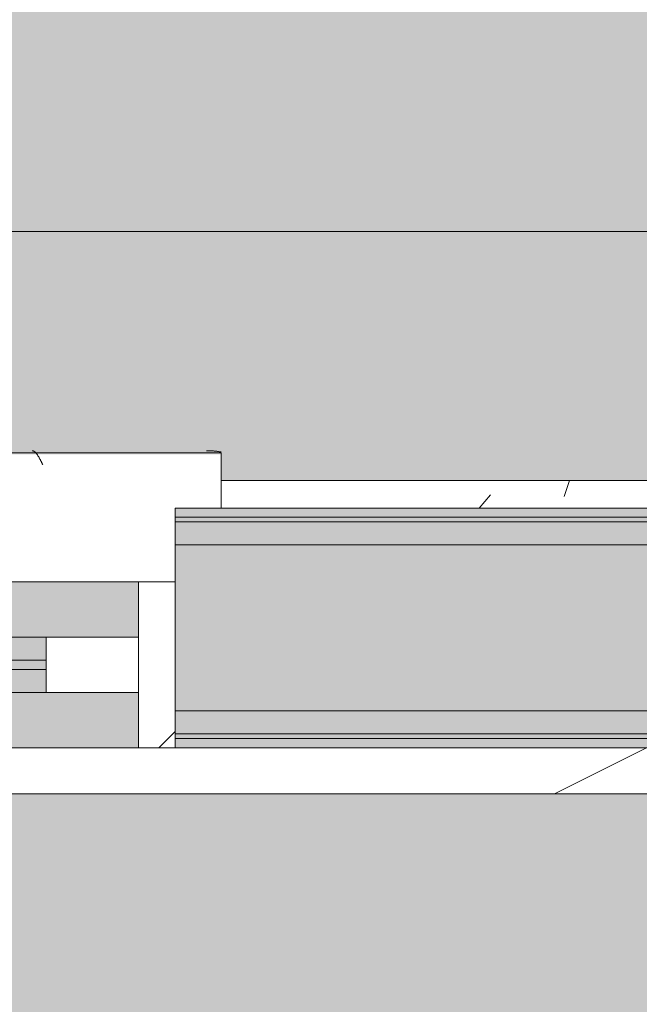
# Model space of a CAD drawing. Header units: millimetres. Extents: x 5980700 to 6194397, y -12939 to 2351883.
# Tile 272 of 587: x 6083283 to 6083620, y -2040 to -1506. Entities that reach past the tile are written whole.
import ezdxf

# ---------------------------------------------------------------- set-up
doc = ezdxf.new("R2010")
doc.units = ezdxf.units.MM
for name, color, linetype, lineweight in [('A-DOOR-FRAM', 31, 'Continuous', 18), ('A-DOOR-GLAZ', 31, 'Continuous', 9), ('A-FLOR', 192, 'Continuous', 18), ('A-FLOR-PATT', 8, 'Continuous', 18), ('A-GLAZ', 151, 'Continuous', 9), ('A-GLAZ-SILL', 1, 'Continuous', 9), ('A-WALL', 113, 'Continuous', 18), ('A-WALL-PATT', 111, 'Continuous', 25)]:
    doc.layers.add(name, color=color, linetype=linetype, lineweight=lineweight)
pattern_1 = [(49.99999999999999, (0, 0), (182.184668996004, -15.93908553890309), [19.05, -209.55]), (355, (0, 0), (-35.24242749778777, 191.0566080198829), [15.24, -167.64]), (100.451, (15.182, -1.328), (146.9425016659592, 175.1166878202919), [16.19, -178.09]), (46.184, (0, 50.8), (271.0788941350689, -42.04327417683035), [28.575, -314.325]), (96.636, (22.59, 47.297), (237.4025071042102, 247.4272132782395), [24.285, -267.135]), (351.184, (0, 50.8), (237.404605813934, 247.4251178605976), [22.86, -251.46]), (21, (25.4, 38.1), (151.6148798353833, -102.2655185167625), [19.05, -209.55]), (326, (25.4, 38.1), (61.80235996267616, 184.1877424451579), [15.24, -167.64]), (71.45100000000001, (38.035, 29.578), (213.4170626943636, 81.92136778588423), [16.19, -178.09]), (37.50000000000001, (0, 0), (3.08832282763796, 84.55507579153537), [8.382, -157.226, 8.382, -161.798, -168.275]), (37.50000000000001, (0, 0), (3.08832282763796, 84.55507579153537), [-335.788, 8.382, -159.893]), (7.499999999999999, (0, 0), (66.81943811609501, 100.1807470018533), [8.382, -88.646, 8.382, -153.416, -64.135]), (7.499999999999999, (0, 0), (66.81943811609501, 100.1807470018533), [-258.826, 8.382, -55.753]), (327.5, (-56.642, 0), (135.5904877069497, -5.7289126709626), [8.382, -55.118, 8.382, -189.738, -262.89]), (327.5, (-56.642, 0), (135.5904877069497, -5.7289126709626), [-261.62, 8.382, -254.508]), (317.5, (-82.042, 0), (148.1288864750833, 25.42676126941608), [8.382, -74.168, 8.382, -123.19, -186.69]), (317.5, (-82.042, 0), (148.1288864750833, 25.42676126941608), [-214.122, 8.382, -178.308])]

# ---------------------------------------------------------------- blocks, each defined once
blk = doc.blocks.new('FX-HRT-JANELA_CORRER-4FLS - 220x_120cm-2FLS-ALU-3_0cmFolha 3-4266826-PLANTA DE CAIMENTO DE PISOS - 1 PAV_')
at = {"layer": 'A-DOOR-FRAM', "lineweight": 5}
h = blk.add_hatch(dxfattribs=at)
h.set_pattern_fill('FP_169', color=256, style=0, pattern_type=2)
h.set_pattern_definition([(45, (9997.365, 1835.841), (-449.0128060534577, 449.0128060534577), []), (45, (10156.115, 1835.841), (0, 898.0256121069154), []), (45, (9838.615, 1835.841), (0, 898.0256121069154), [])])
h.paths.add_polyline_path([(-1080.000000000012, -64.9999999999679), (-1080.000000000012, 24.99999999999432), (-1100.00000000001, 24.99999999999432), (-1100.000000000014, -64.9999999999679)])
h.paths.add_polyline_path([(1079.999999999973, -64.99999999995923), (1099.999999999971, -64.99999999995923), (1099.999999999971, 24.99999999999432), (1079.999999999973, 24.99999999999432), (1079.999999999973, -60.00000000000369)])
h = blk.add_hatch(color=251, dxfattribs=at)
h.paths.add_polyline_path([(565.0000000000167, -35.00000000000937), (1030.000000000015, -35.00000000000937), (1030.000000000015, -22.50000000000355), (565.0000000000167, -22.50000000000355)])
h.paths.add_polyline_path([(773.4126853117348, -17.49999999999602), (1030.000000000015, -17.49999999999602), (1030.000000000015, -5.000000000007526), (565.0000000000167, -5.000000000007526), (565.0000000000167, -17.49999999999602)])
at = {"layer": 'A-DOOR-GLAZ', "lineweight": 5}
blk.add_hatch(color=255, dxfattribs=at).paths.add_polyline_path([(773.4126853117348, -22.50000000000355), (1030.000000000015, -22.50000000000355), (1030.000000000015, -17.49999999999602), (565.0000000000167, -17.49999999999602), (565.0000000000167, -22.50000000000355)])
at = {"layer": 'A-GLAZ', "lineweight": 5}
h = blk.add_hatch(color=251, dxfattribs=at)
h.paths.add_polyline_path([(-1080.000000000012, -64.9999999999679), (-564.9999999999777, -64.9999999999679), (-564.9999999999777, -35.00000000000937), (-1080.000000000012, -35.00000000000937), (-1080.000000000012, -63.81818181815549)])
h.paths.add_polyline_path([(565.0000000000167, -64.99999999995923), (1079.999999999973, -64.99999999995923), (1079.999999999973, -35.00000000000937), (565.0000000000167, -35.00000000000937)])
h.paths.add_polyline_path([(-515.0000000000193, -35.00000000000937), (514.9999999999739, -35.0000000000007), (515.0000000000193, -5.000000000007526), (1079.999999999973, -5.000000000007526), (1079.999999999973, 25.00000000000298), (-1080.000000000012, 24.99999999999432), (-1080.000000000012, -5.000000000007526), (-514.9999999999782, -5.000000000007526), (-515.0000000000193, -30.43181818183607)])
at = {"layer": 'A-DOOR-FRAM', "color": 90, "lineweight": 5}
for p, q in [((1030.000000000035, -5.000000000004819), (565.0000000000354, -5.000000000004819)), ((565.0000000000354, -35.00000000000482), (1030.000000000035, -35.00000000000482))]:
    blk.add_line(p, q, dxfattribs=at)
at = {"layer": 'A-DOOR-FRAM', "color": 250, "lineweight": 5}
for p, q in [((1030.000000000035, -5.000000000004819), (1030.000000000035, -35.00000000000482)), ((1080.000000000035, -5.000000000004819), (1030.000000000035, -5.000000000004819)), ((1080.000000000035, -35.00000000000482), (1080.000000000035, -5.000000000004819)), ((1030.000000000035, -35.00000000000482), (1080.000000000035, -35.00000000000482))]:
    blk.add_line(p, q, dxfattribs=at)
at = {"layer": 'A-DOOR-GLAZ', "color": 250, "lineweight": 5}
for p, q in [((1030.000000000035, -17.50000000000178), (565.0000000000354, -17.50000000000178)), ((1030.000000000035, -22.50000000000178), (1030.000000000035, -17.50000000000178)), ((565.0000000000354, -22.50000000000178), (1030.000000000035, -22.50000000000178))]:
    blk.add_line(p, q, dxfattribs=at)
at = {"layer": 'A-GLAZ', "color": 90, "lineweight": 5}
for p, q in [((1079.999999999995, 24.99999999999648), (-1080.000000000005, 24.99999999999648)), ((564.9999999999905, -65.00000000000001), (1079.999999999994, -65.00000000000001))]:
    blk.add_line(p, q, dxfattribs=at)
at = {"layer": 'A-GLAZ', "color": 130}
for p, q in [((1099.999999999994, 24.99999999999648), (1079.999999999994, 24.99999999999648)), ((1079.999999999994, 24.99999999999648), (1079.999999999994, -5.000000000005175)), ((1099.999999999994, -65.00000000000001), (1099.999999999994, 24.99999999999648)), ((1079.999999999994, -35.00000000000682), (1079.999999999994, -65.00000000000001)), ((1079.999999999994, -65.00000000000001), (1099.999999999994, -65.00000000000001))]:
    blk.add_line(p, q, dxfattribs=at)
blk = doc.blocks.new('FP_163-PLANTA DE CAIMENTO DE PISOS - 1 PAV_')
at = {"layer": 'A-GLAZ-SILL', "lineweight": 5}
for p, q in [((1117.263182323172, 96.15919385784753), (1116.911508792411, 96.16292691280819)), ((1022.50308878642, 96.1454815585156), (1022.371924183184, 96.15949751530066)), ((1022.634253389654, 96.12214060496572), (1022.50308878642, 96.1454815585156)), ((1022.76541799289, 96.08950309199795), (1022.634253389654, 96.12214060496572)), ((1022.896582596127, 96.0476087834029), (1022.76541799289, 96.08950309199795)), ((1023.027747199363, 95.996508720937), (1022.896582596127, 96.0476087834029)), ((1023.158911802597, 95.93626516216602), (1023.027747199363, 95.996508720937)), ((1023.290076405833, 95.86695150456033), (1023.158911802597, 95.93626516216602)), ((1023.421241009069, 95.78865219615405), (1023.290076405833, 95.86695150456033)), ((1023.552405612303, 95.7014626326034), (1023.421241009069, 95.78865219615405)), ((1023.683570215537, 95.60548904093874), (1023.552405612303, 95.7014626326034)), ((1023.814734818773, 95.50084835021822), (1023.683570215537, 95.60548904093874)), ((1023.945899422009, 95.38766804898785), (1023.814734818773, 95.50084835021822)), ((1024.077064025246, 95.26608603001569), (1023.945899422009, 95.38766804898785)), ((1024.208228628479, 95.13625042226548), (1024.077064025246, 95.26608603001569)), ((1024.339393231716, 94.99831941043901), (1024.208228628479, 95.13625042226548)), ((1024.470557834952, 94.85246104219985), (1024.339393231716, 94.99831941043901)), ((1024.601722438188, 94.69885302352), (1024.470557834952, 94.85246104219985)), ((1024.732887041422, 94.53768250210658), (1024.601722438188, 94.69885302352)), ((1024.864051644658, 94.36914583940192), (1024.732887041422, 94.53768250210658)), ((1024.995216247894, 94.19344837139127), (1024.864051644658, 94.36914583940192)), ((1025.126380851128, 94.01080415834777), (1024.995216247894, 94.19344837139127)), ((1025.257545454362, 93.8214357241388), (1025.126380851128, 94.01080415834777)), ((1025.388710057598, 93.62557378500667), (1025.257545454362, 93.8214357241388)), ((1025.519874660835, 93.42345696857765), (1025.388710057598, 93.62557378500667)), ((1025.651039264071, 93.2153315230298), (1025.519874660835, 93.42345696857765)), ((1025.782203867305, 93.00145101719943), (1025.651039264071, 93.2153315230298)), ((1025.913368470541, 92.7820760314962), (1025.782203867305, 93.00145101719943)), ((1026.044533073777, 92.55747384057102), (1025.913368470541, 92.7820760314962)), ((1026.175697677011, 92.32791808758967), (1026.044533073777, 92.55747384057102)), ((1026.306862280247, 92.09368845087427), (1026.175697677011, 92.32791808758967)), ((1026.438026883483, 91.85507030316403), (1026.306862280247, 92.09368845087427)), ((1026.56919148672, 91.61235436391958), (1026.438026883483, 91.85507030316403)), ((1026.700356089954, 91.36583634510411), (1026.56919148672, 91.61235436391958)), ((1026.831520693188, 91.11581659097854), (1026.700356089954, 91.36583634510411)), ((1026.962685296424, 90.8625997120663), (1026.831520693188, 91.11581659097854)), ((1027.09384989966, 90.60649421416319), (1026.962685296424, 90.8625997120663)), ((1117.614855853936, 96.15297344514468), (1117.263182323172, 96.15919385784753)), ((1117.9665293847, 96.14426769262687), (1117.614855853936, 96.15297344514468)), ((1118.318202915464, 96.13307942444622), (1117.9665293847, 96.14426769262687)), ((1118.669876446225, 96.11941227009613), (1118.318202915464, 96.13307942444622)), ((1119.021549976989, 96.10327066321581), (1118.669876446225, 96.11941227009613)), ((1119.373223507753, 96.08465984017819), (1119.021549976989, 96.10327066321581)), ((1119.724897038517, 96.06358583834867), (1119.373223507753, 96.08465984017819)), ((1120.076570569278, 96.04005549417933), (1119.724897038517, 96.06358583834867)), ((1120.428244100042, 96.01407644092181), (1120.076570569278, 96.04005549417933)), ((1120.779917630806, 95.98565710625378), (1120.428244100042, 96.01407644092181)), ((1121.13159116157, 95.95480670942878), (1120.779917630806, 95.98565710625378)), ((1121.483264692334, 95.92153525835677), (1121.13159116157, 95.95480670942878)), ((1121.834938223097, 95.88585354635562), (1121.483264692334, 95.92153525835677)), ((1122.186611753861, 95.8477731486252), (1121.834938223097, 95.88585354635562)), ((1122.538285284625, 95.80730641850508), (1122.186611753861, 95.8477731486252)), ((1122.889958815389, 95.76446648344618), (1122.538285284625, 95.80730641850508)), ((1123.24163234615, 95.71926724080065), (1122.889958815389, 95.76446648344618)), ((1123.593305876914, 95.6717233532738), (1123.24163234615, 95.71926724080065)), ((1123.944979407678, 95.62185024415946), (1123.593305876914, 95.6717233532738)), ((1124.296652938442, 95.56966409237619), (1123.944979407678, 95.62185024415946)), ((1124.648326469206, 95.51518182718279), (1124.296652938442, 95.56966409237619)), ((1124.99999999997, 95.45842112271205), (1124.648326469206, 95.51518182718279)), ((1027.225014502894, 90.34781212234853), (1027.09384989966, 90.60649421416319)), ((1027.35617910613, 90.08686860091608), (1027.225014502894, 90.34781212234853)), ((1027.487343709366, 89.8239815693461), (1027.35617910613, 90.08686860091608)), ((1027.618508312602, 89.55947131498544), (1027.487343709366, 89.8239815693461)), ((1027.749672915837, 89.2936601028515), (1027.618508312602, 89.55947131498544)), ((1027.880837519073, 89.02687178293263), (1027.749672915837, 89.2936601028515)), ((1028.012002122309, 88.75943139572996), (1027.880837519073, 89.02687178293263)), ((1028.143166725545, 88.49166477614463), (1028.012002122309, 88.75943139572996))]:
    blk.add_line(p, q, dxfattribs=at)
at = {"layer": 'A-GLAZ-SILL', "color": 90, "lineweight": 5}
blk.add_line((1124.99999999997, 94.99999999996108), (-1125.000000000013, 94.99999999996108), dxfattribs=at)
blk = doc.blocks.new('CC_PEITORIL - PEITORIL-4266827-PLANTA DE CAIMENTO DE PISOS - 1 PAV_')
at = {"layer": 'A-GLAZ-SILL', "lineweight": 5}
h = blk.add_hatch(dxfattribs=at)
h.set_pattern_fill('FP_171', color=256, style=0, pattern_type=2)
h.set_pattern_definition([(0, (9997.365, 1835.841), (406.4, 101.6), [33.528, -271.272, 33.528, -271.272, -1625.6]), (0, (9997.365, 1835.841), (406.4, 101.6), [-609.6, 33.528, -576.072, 33.528, -271.272, -711.2]), (0, (9997.365, 1835.841), (406.4, 101.6), [-1524, 33.528, -169.672, 33.528, -474.472]), (120, (10149.765, 1886.641), (-291.1881810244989, 301.1527240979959), [33.52799999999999, -271.2719999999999, 33.52799999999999, -271.2719999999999, -1625.6]), (120, (10149.765, 1886.641), (-291.1881810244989, 301.1527240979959), [-609.5999999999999, 33.52799999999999, -576.0719999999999, 33.52799999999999, -271.2719999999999, -711.1999999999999]), (120, (10149.765, 1886.641), (-291.1881810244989, 301.1527240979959), [-1524, 33.52799999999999, -169.672, 33.52799999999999, -474.4719999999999]), (240, (10200.565, 2089.841), (-115.2118189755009, -402.7527240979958), [33.528, -271.272, 33.528, -1896.872]), (240, (10200.565, 2089.841), (-115.2118189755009, -402.7527240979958), [-338.328, -271.272, 33.528, -576.072, -1016]), (240, (10200.565, 2089.841), (-115.2118189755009, -402.7527240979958), [-1219.2, 33.528, -271.272, 33.528, -677.672]), (240, (10200.565, 2089.841), (-115.2118189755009, -402.7527240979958), [-1557.528, -169.672, 33.528, -474.472])])
h.paths.add_polyline_path([(1099.999999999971, 24.99999999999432), (1099.999999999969, 65.00000000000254), (1124.99999999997, 65.00000000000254), (1124.99999999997, 88.49166477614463), (-1125.000000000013, 88.49166477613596), (-1125.000000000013, 64.99999999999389), (-1100.000000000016, 64.99999999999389), (-1100.000000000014, 24.99999999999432), (1079.999999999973, 25.00000000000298)])
h = blk.add_hatch(dxfattribs=at)
h.set_pattern_fill('FP_172', color=256, style=0, pattern_type=2)
h.set_pattern_definition([(216.87, (10632.365, 3423.341), (4762.494328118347, 3175.008507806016), [793.75, -7143.75]), (206.565, (11584.865, 2947.091), (-1587.501456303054, -1587.499067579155), [1774.879, -1774.879]), (198.435, (11584.865, 2153.341), (-3174.997452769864, -1587.50290376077), [1004.024, -4016.092])])
h.paths.add_polyline_path([(1099.999999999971, 24.99999999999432), (1099.999999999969, 65.00000000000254), (1124.99999999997, 65.00000000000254), (1124.99999999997, 88.49166477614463), (-1125.000000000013, 88.49166477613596), (-1125.000000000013, 64.99999999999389), (-1100.000000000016, 64.99999999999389), (-1100.000000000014, 24.99999999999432), (1079.999999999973, 25.00000000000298)])
at = {"layer": 'A-GLAZ-SILL', "color": 90, "lineweight": 5}
for p, q in [((1124.999999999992, 94.99999999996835), (1124.999999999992, 88.49166477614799)), ((1124.999999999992, 65.00000000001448), (1124.999999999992, 88.49166477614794))]:
    blk.add_line(p, q, dxfattribs=at)
at = {"layer": 'A-GLAZ', "color": 90, "lineweight": 5}
blk.add_blockref('FP_163-PLANTA DE CAIMENTO DE PISOS - 1 PAV_', (0, 0), dxfattribs=at)
blk = doc.blocks.new('BE-PMSa-MOD-ARQ-CONEXAODOFUTURO-EX-000-R_rvt-2-PLANTA DE CAIMENTO DE PISOS - 1 PAV_')
at = {"layer": 'A-FLOR-PATT', "lineweight": 5}
h = blk.add_hatch(dxfattribs=at)
h.set_pattern_fill('FP_100', color=133, style=0, pattern_type=2)
h.set_pattern_definition(pattern_1)
h.paths.add_polyline_path([(-1916.114845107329, -8177.825683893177), (-1683.614845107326, -8177.825683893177), (-1683.614845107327, -1915.841005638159), (-3033.614845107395, -1915.841005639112), (-3033.614845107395, -1900.841005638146), (-3933.614845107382, -1900.841005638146), (-3933.614845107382, -2050.841005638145), (-1818.614845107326, -2050.841005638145), (-1818.614845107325, -8042.852683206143), (-4146.617820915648, -8042.852683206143), (-4146.617820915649, -4063.841794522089), (-3970.61666258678, -4063.841794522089), (-3970.61666258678, -3457.84179452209), (-4146.617820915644, -3457.84179452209), (-4146.617820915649, -2138.841794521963), (-3970.61666258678, -2138.841794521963), (-3970.61666258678, -2050.841005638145), (-3963.614845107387, -2050.841005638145), (-3963.614845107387, -1900.841005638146), (-3973.614845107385, -1900.841005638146), (-3973.614845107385, -1915.841005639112), (-4105.616662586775, -1915.841005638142), (-4105.616662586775, -2003.84179452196), (-4281.617820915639, -2003.84179452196), (-4281.617820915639, -3592.841794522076), (-4105.61666258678, -3592.841794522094), (-4105.61666258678, -3928.841794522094), (-4281.617820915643, -3928.841794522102), (-4281.615120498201, -8177.82568389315), (-1916.459753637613, -8177.825683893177)])
h.paths.add_polyline_path([(8258.385255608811, -8167.825683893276), (15620.8643440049, -8167.825683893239), (15620.86434400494, -1925.841005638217), (12311.88333741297, -1925.841005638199), (12311.88333741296, -2018.841794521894), (11955.88333741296, -2018.841794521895), (11955.88333741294, -1925.841005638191), (9541.385154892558, -1925.841005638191), (9541.385154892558, -1915.841005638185), (9491.385154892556, -1915.841005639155), (9491.385154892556, -1900.841005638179), (8591.38515489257, -1900.841005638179), (8591.38515489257, -2050.841005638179), (11830.88333741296, -2050.841005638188), (11830.88333741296, -2143.841794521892), (12436.88333741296, -2143.841794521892), (12436.88333741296, -2050.841005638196), (15495.86434400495, -2050.841005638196), (15495.86434400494, -8042.825683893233), (8383.385255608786, -8042.825683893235), (8383.385255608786, -4063.841794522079), (8559.379702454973, -4063.841794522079), (8559.379702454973, -3457.841794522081), (8383.385255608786, -3457.84179452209), (8383.385255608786, -2138.841794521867), (8559.379702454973, -2138.84179452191), (8559.379702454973, -2050.841005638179), (8561.385154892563, -2050.753085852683), (8561.385154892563, -1900.841005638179), (8551.38515489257, -1900.841005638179), (8551.38515489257, -1915.841005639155), (8501.385154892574, -1915.841005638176), (8501.385154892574, -1925.841005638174), (8434.379702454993, -1925.841005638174), (8434.379702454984, -2013.841794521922), (8258.385255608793, -2013.841794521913), (8258.385255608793, -3582.841794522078), (8434.379702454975, -3582.841794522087), (8434.379702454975, -3938.841794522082), (8258.385255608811, -3938.841794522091), (8258.385255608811, -8156.700611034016)])
h.paths.add_polyline_path([(19984.7546155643, -8167.825683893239), (20089.38682609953, -8167.825683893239), (20089.38682609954, -5194.841794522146), (19913.3833374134, -5194.841794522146), (19913.3833374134, -4838.841794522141), (20089.38682609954, -4838.841794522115), (20089.38682609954, -2013.84179452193), (19913.3833374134, -2013.841794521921), (19913.3833374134, -1657.841794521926), (20089.38682609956, -1657.841794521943), (20089.38682609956, 1166.158205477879), (19913.38333741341, 1166.158205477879), (19913.38333741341, 1522.158205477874), (20089.38682609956, 1522.158205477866), (20089.38682609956, 4296.158205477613), (19913.38333741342, 4296.15820547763), (19913.3833374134, 4461.658994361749), (15971.88333741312, 4461.658994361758), (15971.88333741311, 4296.15820547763), (15800.86434400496, 4296.15820547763), (15800.86434400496, -605.8410056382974), (15790.86434400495, -605.8410056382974), (15790.86434400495, -655.841005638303), (15775.86434400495, -655.841005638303), (15775.86434400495, -1555.841005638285), (16091.88333741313, -1555.841005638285), (16091.88333741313, -1527.841794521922), (15925.86434400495, -1527.841794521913), (15925.86434400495, 4171.158205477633), (16096.88333741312, 4171.158205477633), (16097.48518693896, 4336.658994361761), (19788.38333741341, 4336.658994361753), (19788.38333741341, 4171.158205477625), (19964.38682609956, 4171.158205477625), (19964.38682609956, 1647.158205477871), (19788.38333741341, 1647.158205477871), (19788.38333741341, 1041.158205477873), (19964.38682609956, 1041.158205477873), (19964.38682609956, -1532.84179452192), (19788.38333741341, -1532.84179452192), (19788.38333741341, -2138.841794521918), (19964.38682609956, -2138.841794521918), (19964.38682609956, -4713.841794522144), (19788.3833374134, -4713.841794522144), (19788.3833374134, -5319.841794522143), (19964.38682609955, -5319.841794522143), (19964.38682609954, -8042.82568389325), (15925.86434400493, -8042.825683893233), (15925.86434400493, -2143.841794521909), (16091.88333741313, -2143.841794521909), (16091.88333741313, -1585.841005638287), (15775.86434400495, -1585.841005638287), (15775.86434400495, -1595.841005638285), (15790.86434400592, -1595.841005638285), (15790.86434400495, -1652.84179452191), (15966.88333741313, -1653.220801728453), (15966.88333741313, -2018.84179452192), (15800.86434400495, -2018.841794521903), (15800.86434400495, -8167.825683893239), (19925.14432074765, -8167.825683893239)])
h.paths.add_polyline_path([(-5690.728343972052, -8167.825683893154), (-4451.617820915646, -8167.825683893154), (-4451.617820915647, -1925.841005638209), (-4506.114845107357, -1925.84100563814), (-4506.114845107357, -1915.841005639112), (-4536.11484510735, -1915.841005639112), (-4536.11484510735, -1900.841005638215), (-4546.114845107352, -1900.841005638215), (-4546.114845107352, -2740.841005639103), (-4536.114845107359, -2740.841005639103), (-4536.114845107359, -2751.8410056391), (-4516.109778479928, -2751.8410056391), (-4516.109778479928, -2640.8410056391), (-4497.109778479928, -2640.8410056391), (-4497.109778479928, -2770.841005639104), (-4536.114845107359, -2770.841005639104), (-4536.114845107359, -2780.841005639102), (-4546.114845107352, -2780.841005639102), (-4546.114845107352, -2820.841005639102), (-4576.114845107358, -2820.841005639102), (-4576.617820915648, -8042.852683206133), (-11628.61484510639, -8042.852683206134), (-11628.6148451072, -2138.841794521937), (-11585.61666258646, -2138.841794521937), (-11585.61666258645, -2050.841005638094), (-8474.116662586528, -2050.841005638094), (-8474.116662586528, -2138.841794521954), (-7858.116662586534, -2138.841794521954), (-7858.116662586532, -2050.841005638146), (-4576.617820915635, -2050.841005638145), (-4576.617820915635, -1900.841005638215), (-5476.114845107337, -1900.841005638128), (-5476.114845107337, -1915.841005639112), (-5528.614845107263, -1915.841005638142), (-5528.614845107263, -1925.841005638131), (-7983.116662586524, -1925.841005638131), (-7983.116662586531, -2013.841794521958), (-8324.11666258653, -2013.841794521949), (-8324.11666258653, -2003.841794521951), (-8339.116662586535, -2003.84179452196), (-8339.116662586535, -1925.841005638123), (-11720.61666258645, -1925.841005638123), (-11720.61666258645, -2003.841794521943), (-11753.61484510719, -2003.841794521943), (-11753.61034441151, -8167.825683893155), (-5985.163661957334, -8167.825683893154)])
h.paths.add_polyline_path([(-15701.5291554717, -8167.825683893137), (-11933.6148451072, -8167.825683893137), (-11933.6148451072, -2013.841794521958), (-12076.61666258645, -2013.841794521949), (-12076.61666258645, -1657.841794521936), (-11923.61484510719, -1657.841794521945), (-11923.61484510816, -1515.8410056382), (-11908.61484510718, -1515.8410056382), (-11908.61484510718, -1505.841005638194), (-12058.61484510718, -1505.841005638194), (-12058.61484510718, -1532.841794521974), (-12201.61666258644, -1532.841794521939), (-12201.61666258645, -2138.841794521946), (-12058.61484510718, -2138.841794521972), (-12058.61484510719, -8042.851795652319), (-16321.61588608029, -8042.826571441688), (-16321.61588608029, -5319.841794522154), (-16145.61666258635, -5319.841794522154), (-16145.61666258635, -4713.841794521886), (-16321.61588608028, -4713.681888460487), (-16321.61588608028, -2138.84179452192), (-16145.61666258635, -2138.841794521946), (-16145.61666258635, -1532.841794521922), (-16321.61588608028, -1532.841794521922), (-16321.61588608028, 1041.158205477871), (-16145.61666258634, 1041.158205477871), (-16145.61666258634, 1647.158205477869), (-16321.61588608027, 1647.158205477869), (-16321.61588608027, 4171.158205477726), (-16145.61666258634, 4171.158205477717), (-16145.61666258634, 4336.658994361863), (-12201.61666258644, 4336.658994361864), (-12201.61666258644, 4171.158205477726), (-12058.61484510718, 4171.158205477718), (-12058.61484510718, -1475.841005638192), (-11908.61484510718, -1475.841005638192), (-11908.61484510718, -575.8410056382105), (-11923.61484510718, -575.8410056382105), (-11923.61484510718, -525.8410056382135), (-11933.61484510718, -525.8410056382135), (-11933.61484510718, 4296.158205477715), (-12076.61666258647, 4296.158205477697), (-12076.61666258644, 4461.658994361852), (-16270.61666258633, 4461.658994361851), (-16270.61666258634, 4296.158205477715), (-16446.62225526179, 4296.158205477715), (-16446.61588608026, 1522.158205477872), (-16270.61666258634, 1522.158205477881), (-16270.61666258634, 1166.158205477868), (-16446.62225526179, 1166.158205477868), (-16446.61588608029, -1657.841794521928), (-16270.61666258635, -1657.841794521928), (-16270.61666258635, -2013.841794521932), (-16446.6222552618, -2013.841794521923), (-16446.61588608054, -4838.841794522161), (-16270.61666258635, -4838.841794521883), (-16270.61666258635, -5194.841794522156), (-16446.62225526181, -5194.841794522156), (-16446.61573815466, -8167.825683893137), (-15735.98765560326, -8167.825683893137)])
h.paths.add_polyline_path([(8551.38515489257, -1770.841005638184), (9491.385154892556, -1770.841005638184), (9491.385154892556, -1755.841005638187), (9630.135154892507, -1755.841005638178), (9630.135154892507, -1740.841005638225), (11880.13515489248, -1741.712957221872), (11880.13515489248, -1755.841005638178), (11965.88333741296, -1755.841005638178), (11965.88333741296, -1662.841794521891), (12301.88333741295, -1662.841794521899), (12301.88333741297, -1755.841005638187), (12713.6541483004, -1755.841005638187), (12713.6541483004, -1740.841005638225), (14963.65414830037, -1741.712957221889), (14963.65414830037, -1755.841005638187), (15630.86434400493, -1755.841005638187), (15630.86434400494, -1595.841005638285), (15645.86434400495, -1595.841005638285), (15645.86434400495, -655.841005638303), (15630.86434400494, -655.841005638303), (15630.86434400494, -29.5925127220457), (15087.63515489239, -29.59251272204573), (15087.63515489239, -44.5925127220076), (12837.63515489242, -43.72056113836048), (12837.63515489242, -29.59251272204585), (11880.13515489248, -29.5925127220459), (11880.13515489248, -44.59251272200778), (9630.135154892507, -43.72056113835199), (9630.135154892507, -29.59251272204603), (9408.885154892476, -29.59251272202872), (9408.885154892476, -14.5925127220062), (8468.885154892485, -14.59251272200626), (8468.885154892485, -29.59251272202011), (8008.885154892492, -29.59251272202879), (8008.885154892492, -14.59251272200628), (7068.885154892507, -14.65234280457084), (7068.885154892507, -29.59251272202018), (4511.785154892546, -29.59251272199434), (4511.785154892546, 3549.158994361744), (3951.785154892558, 3549.158994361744), (3951.785154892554, 4471.658994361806), (2159.383337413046, 4471.658994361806), (2159.383337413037, 4306.158205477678), (1813.383337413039, 4306.15820547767), (1813.383337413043, 4471.658994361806), (284.8931309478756, 4471.658994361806), (284.8931309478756, 4486.658994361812), (77.29277039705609, 4486.658994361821), (77.29277039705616, 3238.903506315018), (70.48333741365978, 3238.903506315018), (70.48333741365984, 2137.158205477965), (121.3819838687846, 2137.158205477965), (121.3819838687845, 3231.348105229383), (111.0710947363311, 3241.658994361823), (106.381983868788, 3259.158994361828), (111.0710947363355, 3276.658994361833), (124.1088842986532, 3289.53068128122), (143.3753948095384, 3293.624861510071), (158.8819838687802, 3289.469883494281), (171.692873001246, 3276.658994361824), (176.3819838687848, 3259.158994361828), (171.692873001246, 3241.658994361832), (161.3819838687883, 3231.348105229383), (161.3819838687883, 2137.158205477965), (220.483337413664, 2137.158205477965), (220.4833374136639, 4336.658994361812), (1678.38333741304, 4336.658994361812), (1678.38333741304, 4171.158205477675), (2294.38333741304, 4171.158205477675), (2294.38333741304, 4336.658994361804), (3816.785154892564, 4336.658994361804), (3816.785154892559, 3414.158994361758), (4376.785154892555, 3414.158994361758), (4376.785154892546, -164.5925127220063), (15495.86434400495, -164.5925127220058), (15495.86434400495, -1620.841005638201), (12436.88333741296, -1620.841005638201), (12436.88333741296, -1527.841794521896), (11830.88333741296, -1527.841794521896), (11830.88333741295, -1620.841005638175), (8559.379702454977, -1620.841005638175), (8559.379702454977, -1532.841794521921), (7943.379702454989, -1532.841794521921), (7943.379702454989, -1620.841005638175), (2289.383337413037, -1620.841005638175), (2289.383337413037, -1527.841794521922), (2261.385126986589, -1527.841794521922), (2261.385126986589, -1770.841005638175), (3121.385126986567, -1770.841005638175), (3121.385126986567, -1755.8410056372), (4481.585154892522, -1755.841005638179), (4481.585154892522, -1770.841005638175), (5321.585154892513, -1770.841005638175), (5321.585154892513, -1755.841005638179), (7021.385154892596, -1755.841005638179), (7021.385154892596, -1770.841005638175), (7961.385154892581, -1770.841005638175), (7961.385154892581, -1755.841005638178), (8078.379702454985, -1755.841005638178), (8078.379702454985, -1667.841794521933), (8424.379702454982, -1667.841794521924), (8424.379702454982, -1755.841005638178), (8551.38515489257, -1755.841005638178)])
h.paths.add_polyline_path([(2231.385126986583, -1770.841005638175), (2231.385126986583, -1527.841794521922), (1766.385126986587, -1527.841794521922), (1766.385126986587, -1770.841005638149), (1776.385126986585, -1770.841005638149), (1776.385126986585, -1755.8410056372), (1818.383337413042, -1755.841005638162), (1818.383337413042, -1662.841794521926), (2154.383337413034, -1662.841794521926), (2154.383337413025, -1755.84100563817), (2221.385126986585, -1755.841005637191), (2221.385126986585, -1770.841005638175)])
h.paths.add_polyline_path([(-3963.614845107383, -1770.84100563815), (-3033.614845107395, -1770.84100563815), (-3033.614845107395, -1755.841005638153), (-1418.814900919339, -1755.841005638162), (-1418.814900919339, -1770.841005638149), (-578.8149009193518, -1770.841005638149), (-578.8149009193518, -1755.841005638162), (876.3851269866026, -1755.841005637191), (876.3851269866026, -1770.841005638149), (1736.38512698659, -1770.841005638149), (1736.38512698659, -1527.841794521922), (1683.383337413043, -1527.841794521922), (1683.383337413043, -1620.841005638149), (-3970.616662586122, -1620.84100563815), (-3970.61666258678, -1532.841794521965), (-4586.616662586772, -1532.841794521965), (-4586.616662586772, -1620.841005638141), (-7858.116662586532, -1620.841005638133), (-7858.116662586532, -1532.841794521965), (-8474.116662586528, -1532.841794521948), (-8474.116662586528, -1620.841005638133), (-11585.61666258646, -1620.841005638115), (-11585.61666258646, -1532.841794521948), (-11628.61484510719, -1532.841794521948), (-11628.61484510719, -164.6103600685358), (220.4833374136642, -164.6103600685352), (220.4833374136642, -29.61036006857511), (-2321.114845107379, -29.61036006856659), (-2321.114845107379, -14.61036006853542), (-3061.114845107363, -14.61036006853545), (-3061.114845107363, -29.61036006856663), (-3320.616662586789, -29.61036006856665), (-3320.616662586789, -14.61036006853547), (-4060.616662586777, -14.61036006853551), (-4060.616662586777, -29.61036006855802), (-4536.114845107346, -29.61036006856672), (-4536.114845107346, -14.61036006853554), (-5476.114845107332, -14.61036006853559), (-5476.114845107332, -29.6103600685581), (-5636.114845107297, -29.61036006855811), (-5636.114845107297, -44.61036006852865), (-7886.11484510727, -43.73840848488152), (-7886.11484510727, -29.61036006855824), (-8872.364845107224, -29.61036006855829), (-8872.364845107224, -44.6103600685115), (-11122.3648451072, -43.73840848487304), (-11122.3648451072, -29.61036006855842), (-11763.61484510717, -29.61036006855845), (-11763.61484510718, -575.8410056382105), (-11778.61484510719, -575.8410056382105), (-11778.61484510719, -1515.8410056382), (-11763.61484510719, -1515.8410056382), (-11763.61484510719, -1667.841794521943), (-11720.61666258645, -1667.841794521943), (-11720.61666258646, -1755.841005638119), (-11122.36484510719, -1755.841005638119), (-11122.36484510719, -1740.841005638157), (-8872.36484510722, -1741.712957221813), (-8872.36484510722, -1755.841005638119), (-8339.116662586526, -1755.841005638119), (-8339.116662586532, -1667.841794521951), (-7993.116662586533, -1667.841794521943), (-7993.116662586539, -1755.841005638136), (-7886.114845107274, -1755.841005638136), (-7886.114845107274, -1740.841005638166), (-5636.114845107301, -1741.712957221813), (-5636.114845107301, -1755.841005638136), (-5476.114845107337, -1755.841005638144), (-5476.114845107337, -1770.841005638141), (-4536.11484510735, -1770.841005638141), (-4536.11484510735, -1755.841005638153), (-4451.616662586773, -1755.841005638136), (-4451.616662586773, -1667.84179452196), (-4105.616662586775, -1667.84179452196), (-4105.616662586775, -1755.841005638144), (-3973.614845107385, -1755.841005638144), (-3973.614845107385, -1770.84100563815)])
h.paths.add_polyline_path([(-5396.293025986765, 115.3896399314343), (-4576.11484510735, 115.3896399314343), (-4576.11484510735, 431.4034837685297), (-4586.616662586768, 431.4034837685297), (-4586.616662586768, 265.3896399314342), (-11628.61484510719, 265.3896399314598), (-11628.61484510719, 4171.158205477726), (-11585.61666258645, 4171.158205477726), (-11585.61666258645, 4336.658994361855), (-8474.116662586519, 4336.658994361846), (-8474.116662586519, 4171.158205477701), (-7858.116662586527, 4171.158205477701), (-7858.116662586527, 4336.658994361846), (-4586.616662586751, 4336.658994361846), (-4586.616662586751, 4171.158205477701), (-4538.614845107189, 4171.158205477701), (-4538.614845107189, 2287.158205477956), (-4586.616662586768, 2287.158205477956), (-4586.616662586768, 1681.158205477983), (-4538.614845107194, 1681.158205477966), (-4538.614845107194, 995.3896399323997), (-4536.114845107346, 995.3896399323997), (-4536.114845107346, 985.3896399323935), (-4497.109778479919, 985.3896399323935), (-4497.109778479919, 855.3896399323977), (-4516.109778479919, 855.3896399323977), (-4516.109778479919, 966.3896399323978), (-4536.114845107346, 966.3896399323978), (-4536.114845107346, 955.3896399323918), (-4538.614845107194, 955.3896399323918), (-4538.614845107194, 431.4034837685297), (-4546.114845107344, 431.4034837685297), (-4546.114845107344, 115.3896399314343), (-4536.114845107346, 115.3896399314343), (-4536.114845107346, 130.3896399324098), (-4486.114845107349, 130.3896399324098), (-4486.114845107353, 140.3896399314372), (-4461.616662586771, 140.3896399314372), (-4461.616662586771, 306.4034837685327), (-4413.614845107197, 306.4034837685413), (-4413.614845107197, 1806.158205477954), (-4461.616662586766, 1806.158205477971), (-4461.616662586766, 2162.158205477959), (-4413.614845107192, 2162.158205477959), (-4413.614845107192, 4296.158205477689), (-4461.616662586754, 4296.158205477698), (-4461.616662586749, 4461.658994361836), (-7983.116662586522, 4461.658994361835), (-7983.116662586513, 4296.158205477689), (-8349.116662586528, 4296.158205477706), (-8349.116662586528, 4461.658994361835), (-11710.61666258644, 4461.658994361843), (-11710.61666258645, 4296.158205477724), (-11753.61484510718, 4296.158205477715), (-11753.61484510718, 140.3896399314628), (-5526.11484510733, 140.3896399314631), (-5526.11484510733, 130.3896399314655), (-5476.114845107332, 130.3896399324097), (-5476.114845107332, 115.3896399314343), (-5466.11484510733, 115.3896399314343)])
h.paths.add_polyline_path([(8478.885154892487, 115.4074872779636), (8478.885154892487, 431.4034837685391), (8378.385255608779, 431.4034837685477), (8378.385255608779, 1037.158205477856), (8561.383337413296, 1037.158205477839), (8561.383337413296, 1651.158205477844), (8378.385255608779, 1651.158205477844), (8378.385255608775, 4171.158205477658), (8559.383337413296, 4171.158205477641), (8559.383337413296, 4336.658994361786), (11825.88333741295, 4336.658994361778), (11825.88333741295, 4171.158205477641), (12441.88333741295, 4171.158205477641), (12441.88333741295, 4336.658994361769), (15495.86434400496, 4336.65899436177), (15495.86434400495, 265.4074872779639), (8559.379702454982, 265.4074872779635), (8559.379702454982, 431.4034837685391), (8508.885154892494, 431.4034837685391), (8508.885154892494, 115.4074872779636), (9408.885154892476, 115.4074872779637), (9408.885154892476, 130.4074872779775), (9438.885154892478, 130.4074872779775), (9438.885154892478, 140.4074872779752), (15620.86434400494, 140.4074872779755), (15620.86434400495, 4461.658994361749), (12316.88333741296, 4461.658994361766), (12316.88333741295, 4296.158205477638), (11950.88333741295, 4296.158205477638), (11950.88333741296, 4461.658994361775), (8434.383337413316, 4461.658994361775), (8434.383337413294, 4296.158205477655), (8253.385255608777, 4296.158205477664), (8253.385255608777, 1526.158205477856), (8436.383337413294, 1526.158205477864), (8436.383337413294, 1162.158205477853), (8253.385255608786, 1162.158205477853), (8253.385255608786, 306.4034837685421), (8434.379702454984, 306.4034837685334), (8434.379702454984, 140.4074872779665), (8438.885154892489, 140.4074872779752), (8438.885154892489, 130.4074872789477), (8468.885154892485, 130.4074872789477), (8468.885154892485, 115.4074872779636)])
h.paths.add_polyline_path([(7078.885154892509, 115.4074872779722), (7968.885154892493, 115.4074872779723), (7968.885154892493, 955.4074872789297), (7958.885154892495, 955.4074872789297), (7958.885154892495, 966.4074872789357), (7948.385255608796, 966.4074872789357), (7948.385255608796, 265.4074872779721), (4806.785154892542, 265.4074872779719), (4806.785154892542, 4336.658994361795), (7948.385255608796, 4336.658994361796), (7948.385255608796, 985.4074872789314), (7958.885154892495, 985.4074872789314), (7958.885154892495, 995.4074872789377), (7968.885154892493, 995.4074872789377), (7968.885154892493, 1035.407487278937), (7998.885154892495, 1035.407487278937), (7998.885154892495, 995.4074872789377), (8008.885154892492, 995.4074872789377), (8008.885154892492, 985.4074872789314), (8047.890221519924, 985.4074872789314), (8047.890221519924, 855.4074872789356), (8028.890221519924, 855.4074872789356), (8028.890221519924, 966.4074872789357), (8008.885154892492, 966.4074872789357), (8008.885154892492, 955.4074872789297), (7998.885154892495, 955.4074872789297), (7998.885154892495, 115.4074872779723), (8008.885154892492, 115.4074872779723), (8008.885154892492, 130.4074872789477), (8083.385255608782, 130.4074872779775), (8083.385255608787, 4471.65899436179), (4671.785154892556, 4471.658994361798), (4671.785154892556, 130.4074872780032), (7068.885154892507, 130.4074872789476), (7068.885154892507, 115.4074872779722)])
h.paths.add_polyline_path([(1857.919751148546, 1037.158205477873), (2296.383337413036, 1037.158205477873), (2296.383337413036, 1651.158205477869), (1676.383337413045, 1651.158205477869), (1676.383337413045, 1037.158205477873), (1826.383337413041, 1037.158205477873)])
h.paths.add_polyline_path([(2161.383337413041, 1172.158205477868), (1811.383337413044, 1172.158205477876), (1811.383337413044, 1516.158205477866), (2161.383337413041, 1516.158205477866), (2161.383337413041, 1177.256799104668)])
h.paths.add_polyline_path([(137.9111174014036, 3278.855100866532), (131.3834321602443, 3276.480338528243), (131.3834321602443, 3259.158994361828), (137.9112161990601, 3259.158994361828), (137.9112161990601, 3277.667937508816)])
h.paths.add_polyline_path([(141.3819838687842, 3259.158994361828), (161.3819838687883, 3259.158994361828), (158.7024919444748, 3268.550988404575), (155.5241194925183, 3273.003317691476), (148.2594671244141, 3277.615929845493), (141.461635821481, 3278.855091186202), (137.9111174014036, 3278.855100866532), (137.9112161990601, 3259.158994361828), (139.4408410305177, 3259.158994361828)])
h.paths.add_polyline_path([(127.2398482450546, 3259.158994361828), (131.3834321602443, 3259.60654442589), (131.3834321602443, 3276.480338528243), (126.061811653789, 3272.015600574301), (122.0634673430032, 3263.023564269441), (122.1477157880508, 3259.158994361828), (126.061811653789, 3259.158994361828)])
h = blk.add_hatch(dxfattribs=at)
h.set_pattern_fill('FP_97', color=71, style=0, pattern_type=2)
h.set_pattern_definition([(49.99999999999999, (0, 0), (364.3679291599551, -31.87829433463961), [38.1, -419.1]), (355, (0, 0), (-70.48585119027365, 382.1133031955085), [30.48, -335.28]), (100.451, (30.364, -2.657), (293.8850033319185, 350.2333756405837), [32.38, -356.18]), (46.184, (0, 101.6), (542.1584806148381, -84.08582678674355), [57.15, -628.65]), (96.636, (45.18, 94.59299999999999), (474.8048986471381, 494.8554198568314), [48.57, -534.27]), (351.184, (0, 101.6), (474.8101998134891, 494.8500824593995), [45.72, -502.92]), (21, (50.8, 76.2), (303.2284677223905, -204.530461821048), [38.1, -419.1]), (326, (50.8, 76.2), (123.6038908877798, 368.3760440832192), [30.48, -335.28]), (71.45100000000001, (76.069, 59.15600000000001), (426.8341253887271, 163.8427355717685), [32.38, -356.18]), (37.50000000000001, (0, 0), (6.176645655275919, 169.1101515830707), [16.764, -314.452, 16.764, -323.596, -336.55]), (37.50000000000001, (0, 0), (6.176645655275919, 169.1101515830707), [-671.576, 16.764, -319.786]), (7.499999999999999, (0, 0), (133.63887623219, 200.3614940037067), [16.764, -177.292, 16.764, -306.832, -128.27]), (7.499999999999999, (0, 0), (133.63887623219, 200.3614940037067), [-517.6519999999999, 16.764, -111.506]), (327.5, (-113.284, 0), (271.1818188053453, -11.45836264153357), [16.764, -110.236, 16.764, -379.476, -525.78]), (327.5, (-113.284, 0), (271.1818188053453, -11.45836264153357), [-523.24, 16.764, -509.016]), (317.5, (-164.084, 0), (296.2585102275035, 50.85284694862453), [16.764, -148.336, 16.764, -246.38, -373.38]), (317.5, (-164.084, 0), (296.2585102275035, 50.85284694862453), [-428.244, 16.764, -356.616])])
h.paths.add_polyline_path([(13153.13200708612, -1620.841005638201), (15495.86434400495, -1620.841005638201), (15495.86434400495, -164.5925127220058), (4376.785154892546, -164.5925127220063), (4376.785154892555, 3414.158994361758), (3816.785154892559, 3414.158994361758), (3816.785154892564, 4336.658994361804), (2294.38333741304, 4336.658994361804), (2294.38333741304, 4171.158205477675), (1678.38333741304, 4171.158205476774), (1678.38333741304, 4336.658994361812), (220.4833374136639, 4336.658994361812), (220.483337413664, 2137.158205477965), (294.3857207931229, 2137.158205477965), (294.385720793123, 1971.14801826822), (309.3857207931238, 1971.14801826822), (309.3857207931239, 1646.658994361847), (304.3857207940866, 1646.658994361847), (304.3857207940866, 1596.65899436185), (294.3857207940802, 1596.65899436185), (294.3857207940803, 256.6589943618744), (304.385720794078, 256.6589943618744), (304.385720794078, 206.6589943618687), (309.3857207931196, 206.6589943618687), (309.3857207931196, -29.61036006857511), (220.4833374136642, -29.61036006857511), (220.4833374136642, -164.6103600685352), (-11628.61484510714, -164.6103600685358), (-11628.61484510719, -1532.841794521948), (-11585.61666258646, -1532.841794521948), (-11585.61666258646, -1620.841005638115), (-8474.116662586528, -1620.841005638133), (-8474.116662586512, -1532.841794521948), (-7858.116662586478, -1532.841794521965), (-7858.116662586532, -1620.841005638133), (-4586.616662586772, -1620.841005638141), (-4586.616662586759, -1532.841794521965), (-3970.61666258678, -1532.841794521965), (-3970.61666258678, -1620.84100563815), (1683.383337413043, -1620.841005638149), (1683.383337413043, -1527.841794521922), (1736.38512698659, -1527.841794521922), (1736.38512698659, -970.8410056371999), (1726.385126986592, -970.8410056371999), (1726.385126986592, -959.8410056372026), (1706.380060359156, -959.8410056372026), (1706.380060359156, -1070.841005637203), (1687.380060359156, -1070.841005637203), (1687.380060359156, -940.8410056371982), (1726.385126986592, -940.8410056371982), (1726.385126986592, -930.8410056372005), (1736.38512698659, -930.8410056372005), (1736.38512698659, -890.8410056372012), (1766.385126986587, -890.8410056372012), (1766.385126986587, -930.8410056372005), (1776.385126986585, -930.8410056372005), (1776.385126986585, -940.8410056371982), (1815.39019361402, -940.8410056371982), (1815.39019361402, -1070.841005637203), (1796.39019361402, -1070.841005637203), (1796.39019361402, -959.8410056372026), (1776.385126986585, -959.8410056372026), (1776.385126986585, -970.8410056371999), (1766.385126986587, -970.8410056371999), (1766.385126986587, -1527.841794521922), (2231.385126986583, -1527.841794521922), (2231.385126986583, -970.8410056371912), (2221.38512698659, -970.8410056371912), (2221.38512698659, -959.8410056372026), (2201.380060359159, -959.8410056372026), (2201.380060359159, -1070.841005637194), (2182.380060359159, -1070.841005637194), (2182.380060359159, -940.8410056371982), (2221.38512698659, -940.8410056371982), (2221.38512698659, -930.8410056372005), (2231.385126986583, -930.8410056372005), (2231.385126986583, -890.8410056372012), (2261.385126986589, -890.8410056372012), (2261.385126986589, -930.8410056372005), (2271.385126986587, -930.8410056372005), (2271.385126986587, -940.8410056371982), (2310.390193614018, -940.8410056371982), (2310.390193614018, -1070.841005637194), (2291.390193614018, -1070.841005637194), (2290.933437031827, -959.8410056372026), (2271.385126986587, -959.8410056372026), (2271.385126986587, -970.8410056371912), (2261.385126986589, -970.8410056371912), (2261.385126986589, -1527.841794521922), (2289.383337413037, -1527.841794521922), (2289.383337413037, -1620.841005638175), (7943.379702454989, -1620.841005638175), (7943.379702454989, -1532.841794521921), (8559.379702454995, -1532.841794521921), (8559.379702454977, -1620.841005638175), (11830.88333741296, -1620.841005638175), (11830.88333741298, -1527.841794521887), (12436.88333741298, -1527.841794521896), (12436.88333741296, -1620.841005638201), (12858.69668910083, -1620.841005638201)])
h.paths.add_polyline_path([(220.4833374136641, 926.6589943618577), (229.3857207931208, 926.6589943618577), (229.3857207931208, 931.6589943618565), (220.4833374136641, 931.6589943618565)])
h.paths.add_polyline_path([(2259.025241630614, 1037.158205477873), (1676.383337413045, 1037.158205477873), (1676.383337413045, 1651.158205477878), (2296.383337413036, 1651.158205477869), (2296.383337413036, 1037.158205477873), (2289.383337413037, 1037.158205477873)])
h = blk.add_hatch(dxfattribs=at)
h.set_pattern_fill('FP_253', color=133, style=0, pattern_type=2)
h.set_pattern_definition([(0, (1933.625, 1357.909), (0, 1000), []), (90, (1933.625, 1357.909), (-1000, 6.123233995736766e-14), [])])
h.paths.add_polyline_path([(13153.13200708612, -1620.841005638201), (15495.86434400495, -1620.841005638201), (15495.86434400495, -164.5925127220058), (4376.785154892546, -164.5925127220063), (4376.785154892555, 3414.158994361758), (3816.785154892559, 3414.158994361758), (3816.785154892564, 4336.658994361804), (2294.38333741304, 4336.658994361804), (2294.38333741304, 4171.158205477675), (1678.38333741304, 4171.158205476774), (1678.38333741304, 4336.658994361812), (220.4833374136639, 4336.658994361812), (220.483337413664, 2137.158205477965), (294.3857207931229, 2137.158205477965), (294.385720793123, 1971.14801826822), (309.3857207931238, 1971.14801826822), (309.3857207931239, 1646.658994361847), (304.3857207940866, 1646.658994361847), (304.3857207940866, 1596.65899436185), (294.3857207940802, 1596.65899436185), (294.3857207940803, 256.6589943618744), (304.385720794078, 256.6589943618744), (304.385720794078, 206.6589943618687), (309.3857207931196, 206.6589943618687), (309.3857207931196, -29.61036006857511), (220.4833374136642, -29.61036006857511), (220.4833374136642, -164.6103600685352), (-11628.61484510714, -164.6103600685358), (-11628.61484510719, -1532.841794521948), (-11585.61666258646, -1532.841794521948), (-11585.61666258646, -1620.841005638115), (-8474.116662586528, -1620.841005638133), (-8474.116662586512, -1532.841794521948), (-7858.116662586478, -1532.841794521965), (-7858.116662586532, -1620.841005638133), (-4586.616662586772, -1620.841005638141), (-4586.616662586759, -1532.841794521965), (-3970.61666258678, -1532.841794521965), (-3970.61666258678, -1620.84100563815), (1683.383337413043, -1620.841005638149), (1683.383337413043, -1527.841794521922), (1736.38512698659, -1527.841794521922), (1736.38512698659, -970.8410056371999), (1726.385126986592, -970.8410056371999), (1726.385126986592, -959.8410056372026), (1706.380060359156, -959.8410056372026), (1706.380060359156, -1070.841005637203), (1687.380060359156, -1070.841005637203), (1687.380060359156, -940.8410056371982), (1726.385126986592, -940.8410056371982), (1726.385126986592, -930.8410056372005), (1736.38512698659, -930.8410056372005), (1736.38512698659, -890.8410056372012), (1766.385126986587, -890.8410056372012), (1766.385126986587, -930.8410056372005), (1776.385126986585, -930.8410056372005), (1776.385126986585, -940.8410056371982), (1815.39019361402, -940.8410056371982), (1815.39019361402, -1070.841005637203), (1796.39019361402, -1070.841005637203), (1796.39019361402, -959.8410056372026), (1776.385126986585, -959.8410056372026), (1776.385126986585, -970.8410056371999), (1766.385126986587, -970.8410056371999), (1766.385126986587, -1527.841794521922), (2231.385126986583, -1527.841794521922), (2231.385126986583, -970.8410056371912), (2221.38512698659, -970.8410056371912), (2221.38512698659, -959.8410056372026), (2201.380060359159, -959.8410056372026), (2201.380060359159, -1070.841005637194), (2182.380060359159, -1070.841005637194), (2182.380060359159, -940.8410056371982), (2221.38512698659, -940.8410056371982), (2221.38512698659, -930.8410056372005), (2231.385126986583, -930.8410056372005), (2231.385126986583, -890.8410056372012), (2261.385126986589, -890.8410056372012), (2261.385126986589, -930.8410056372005), (2271.385126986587, -930.8410056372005), (2271.385126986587, -940.8410056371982), (2310.390193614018, -940.8410056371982), (2310.390193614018, -1070.841005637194), (2291.390193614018, -1070.841005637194), (2290.933437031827, -959.8410056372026), (2271.385126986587, -959.8410056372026), (2271.385126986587, -970.8410056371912), (2261.385126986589, -970.8410056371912), (2261.385126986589, -1527.841794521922), (2289.383337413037, -1527.841794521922), (2289.383337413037, -1620.841005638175), (7943.379702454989, -1620.841005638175), (7943.379702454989, -1532.841794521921), (8559.379702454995, -1532.841794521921), (8559.379702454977, -1620.841005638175), (11830.88333741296, -1620.841005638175), (11830.88333741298, -1527.841794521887), (12436.88333741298, -1527.841794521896), (12436.88333741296, -1620.841005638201), (12858.69668910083, -1620.841005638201)])
h.paths.add_polyline_path([(220.4833374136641, 926.6589943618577), (229.3857207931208, 926.6589943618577), (229.3857207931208, 931.6589943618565), (220.4833374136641, 931.6589943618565)])
h.paths.add_polyline_path([(2259.025241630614, 1037.158205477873), (1676.383337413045, 1037.158205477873), (1676.383337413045, 1651.158205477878), (2296.383337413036, 1651.158205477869), (2296.383337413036, 1037.158205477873), (2289.383337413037, 1037.158205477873)])
at = {"layer": 'A-WALL'}
h = blk.add_hatch(color=10, dxfattribs=at)
h.paths.add_polyline_path([(-8340.646205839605, -1775.841005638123), (-8314.11666258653, -1775.841005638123), (-8314.11666258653, -1770.841005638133), (-8897.36484510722, -1770.841005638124), (-8897.36484510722, -1775.841005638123), (-8474.116662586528, -1775.841005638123)])
h.paths.add_polyline_path([(-11284.99938569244, -1775.841005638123), (-11097.36484510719, -1775.841005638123), (-11097.36484510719, -1770.841005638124), (-11745.61666258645, -1770.841005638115), (-11745.61666258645, -1775.841005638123), (-11579.43470367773, -1775.841005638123)])
at = {"layer": 'A-WALL', "lineweight": 5}
h = blk.add_hatch(color=9, dxfattribs=at)
h.paths.add_polyline_path([(-8324.11666258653, -1778.341005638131), (-8314.11666258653, -1778.341005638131), (-8314.11666258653, -1775.841005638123), (-8897.36484510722, -1775.841005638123), (-8897.36484510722, -1778.341005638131), (-8340.646205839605, -1778.341005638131)])
h.paths.add_polyline_path([(-11284.99938569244, -1778.341005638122), (-11097.36484510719, -1778.341005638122), (-11097.36484510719, -1775.841005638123), (-11745.61666258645, -1775.841005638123), (-11745.61666258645, -1778.341005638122), (-11579.43470367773, -1778.341005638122)])
h = blk.add_hatch(color=50, dxfattribs=at)
h.paths.add_polyline_path([(-8727.378304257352, -1790.841005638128), (-8314.11666258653, -1790.841005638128), (-8314.11666258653, -1778.341005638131), (-8897.36484510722, -1778.341005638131), (-8897.36484510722, -1790.841005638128), (-8872.36484510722, -1790.841005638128)])
h.paths.add_polyline_path([(-11122.36484510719, -1790.841005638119), (-11097.36484510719, -1790.841005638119), (-11097.36484510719, -1778.341005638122), (-11745.61666258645, -1778.341005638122), (-11745.61666258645, -1790.841005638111), (-11284.99938569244, -1790.841005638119)])
h = blk.add_hatch(color=50, dxfattribs=at)
h.paths.add_polyline_path([(-8324.11666258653, -1893.34100563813), (-8314.11666258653, -1893.34100563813), (-8314.11666258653, -1880.841005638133), (-8897.36484510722, -1880.841005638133), (-8897.36484510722, -1893.341005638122), (-8340.646205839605, -1893.34100563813)])
h.paths.add_polyline_path([(-11579.43470367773, -1893.341005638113), (-11097.36484510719, -1893.341005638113), (-11097.36484510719, -1880.841005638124), (-11745.61666258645, -1880.841005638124), (-11745.61666258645, -1893.341005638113), (-11585.61666258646, -1893.341005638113)])
h = blk.add_hatch(color=9, dxfattribs=at)
h.paths.add_polyline_path([(-8324.11666258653, -1895.84100563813), (-8314.11666258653, -1895.84100563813), (-8314.11666258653, -1893.34100563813), (-8897.36484510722, -1893.341005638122), (-8897.36484510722, -1895.84100563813), (-8340.646205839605, -1895.84100563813)])
h.paths.add_polyline_path([(-11745.61666258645, -1895.841005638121), (-11097.36484510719, -1895.841005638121), (-11097.36484510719, -1893.341005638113), (-11745.61666258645, -1893.341005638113)])
h = blk.add_hatch(color=50, dxfattribs=at)
h.paths.add_polyline_path([(-8314.11666258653, -1900.84100563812), (-8314.11666258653, -1895.84100563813), (-8897.36484510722, -1895.84100563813), (-8897.36484510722, -1900.841005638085), (-8320.116662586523, -1900.84100563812)])
h.paths.add_polyline_path([(-11628.61484510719, -1900.841005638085), (-11097.36484510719, -1900.841005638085), (-11097.36484510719, -1895.841005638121), (-11745.61666258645, -1895.841005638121), (-11745.61666258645, -1900.841005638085), (-11735.61666258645, -1900.841005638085)])
at = {"layer": 'A-WALL-PATT', "lineweight": 5}
h = blk.add_hatch(dxfattribs=at)
h.set_pattern_fill('FP_100', color=133, style=0, pattern_type=2)
h.set_pattern_definition(pattern_1)
h.paths.add_polyline_path([(-8324.11666258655, -1770.841005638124), (-8340.646205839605, -1755.841005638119), (-8872.36484510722, -1755.841005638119), (-8872.36484510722, -1770.841005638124), (-8340.646205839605, -1770.841005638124)])
h.paths.add_polyline_path([(-11735.61666258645, -1770.841005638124), (-11122.36484510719, -1770.841005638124), (-11122.36484510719, -1755.841005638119), (-11720.61666258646, -1755.841005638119)])
h = blk.add_hatch(color=9, dxfattribs=at)
h.paths.add_polyline_path([(-8835.884730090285, -1880.841005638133), (-8304.116662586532, -1880.626688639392), (-8304.116662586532, -1790.841005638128), (-8897.36484510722, -1790.841005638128), (-8897.36484510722, -1880.841005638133)])
h.paths.add_polyline_path([(-11579.43470367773, -1880.841005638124), (-11097.36484510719, -1880.841005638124), (-11097.36484510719, -1790.841005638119), (-11755.61666258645, -1790.841005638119), (-11755.61666258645, -1880.841005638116), (-11628.61484510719, -1880.841005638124)])
h = blk.add_hatch(dxfattribs=at)
h.set_pattern_fill('FP_129', color=71, style=0, pattern_type=2)
h.set_pattern_definition([(216.87, (166.6, 416.5), (1249.498511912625, 833.0022321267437), [208.25, -1874.25]), (206.565, (416.5, 291.55), (-416.4997849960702, -416.4999353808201), [465.661, -465.661]), (198.435, (416.5, 83.3), (-832.9995359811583, -416.5008561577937), [263.4179999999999, -1053.671])])
h.paths.add_polyline_path([(-11735.61666258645, -1925.841005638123), (-8324.11666258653, -1925.841005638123), (-8324.11666258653, -1900.841005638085), (-11735.61666258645, -1900.841005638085)])
at = {"layer": 'A-FLOR', "color": 250, "lineweight": 5}
for p, q in [((-8474.116662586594, -1620.841005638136), (-11585.61666258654, -1620.841005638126)), ((-11585.61666258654, -1620.841005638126), (-8474.116662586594, -1620.841005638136))]:
    blk.add_line(p, q, dxfattribs=at)
at = {"layer": 'A-WALL', "color": 90, "lineweight": 5}
for p, q in [((-8872.36484510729, -1755.84100563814), (-8339.116662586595, -1755.841005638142)), ((-8897.364845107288, -1775.84100563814), (-8314.116662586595, -1775.841005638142)), ((-8897.36484510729, -1778.34100563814), (-8314.116662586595, -1778.341005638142)), ((-8897.364845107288, -1790.84100563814), (-8314.116662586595, -1790.841005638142)), ((-8897.364845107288, -1880.84100563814), (-8314.116662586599, -1880.841005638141)), ((-8897.364845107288, -1893.341005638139), (-8314.116662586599, -1893.341005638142)), ((-8897.364845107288, -1895.841005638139), (-8314.116662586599, -1895.841005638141)), ((-11735.61666258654, -1925.84100563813), (-8324.1166625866, -1925.841005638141))]:
    blk.add_line(p, q, dxfattribs=at)
at = {"layer": 'A-WALL', "color": 130, "lineweight": 9}
for p, q in [((-8324.116662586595, -1770.841005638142), (-8897.364845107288, -1770.84100563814)), ((-8897.364845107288, -1770.84100563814), (-8897.364845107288, -1810.841005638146)), ((-8897.364845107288, -1900.841005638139), (-8324.116662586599, -1900.841005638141))]:
    blk.add_line(p, q, dxfattribs=at)
at = {"layer": 'A-GLAZ', "color": 250, "lineweight": 5}
for name in ['CC_PEITORIL - PEITORIL-4266827-PLANTA DE CAIMENTO DE PISOS - 1 PAV_', 'FX-HRT-JANELA_CORRER-4FLS - 220x_120cm-2FLS-ALU-3_0cmFolha 3-4266826-PLANTA DE CAIMENTO DE PISOS - 1 PAV_']:
    blk.add_blockref(name, (-9997.364845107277, -1835.841005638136), dxfattribs=at)

msp = doc.modelspace()

# ---------------------------------------------------------------- block references
at = {"color": 50, "lineweight": 5}
msp.add_blockref('BE-PMSa-MOD-ARQ-CONEXAODOFUTURO-EX-000-R_rvt-2-PLANTA DE CAIMENTO DE PISOS - 1 PAV_', (6092264.959189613, 0), dxfattribs=at)

doc.saveas('drawing.dxf')
